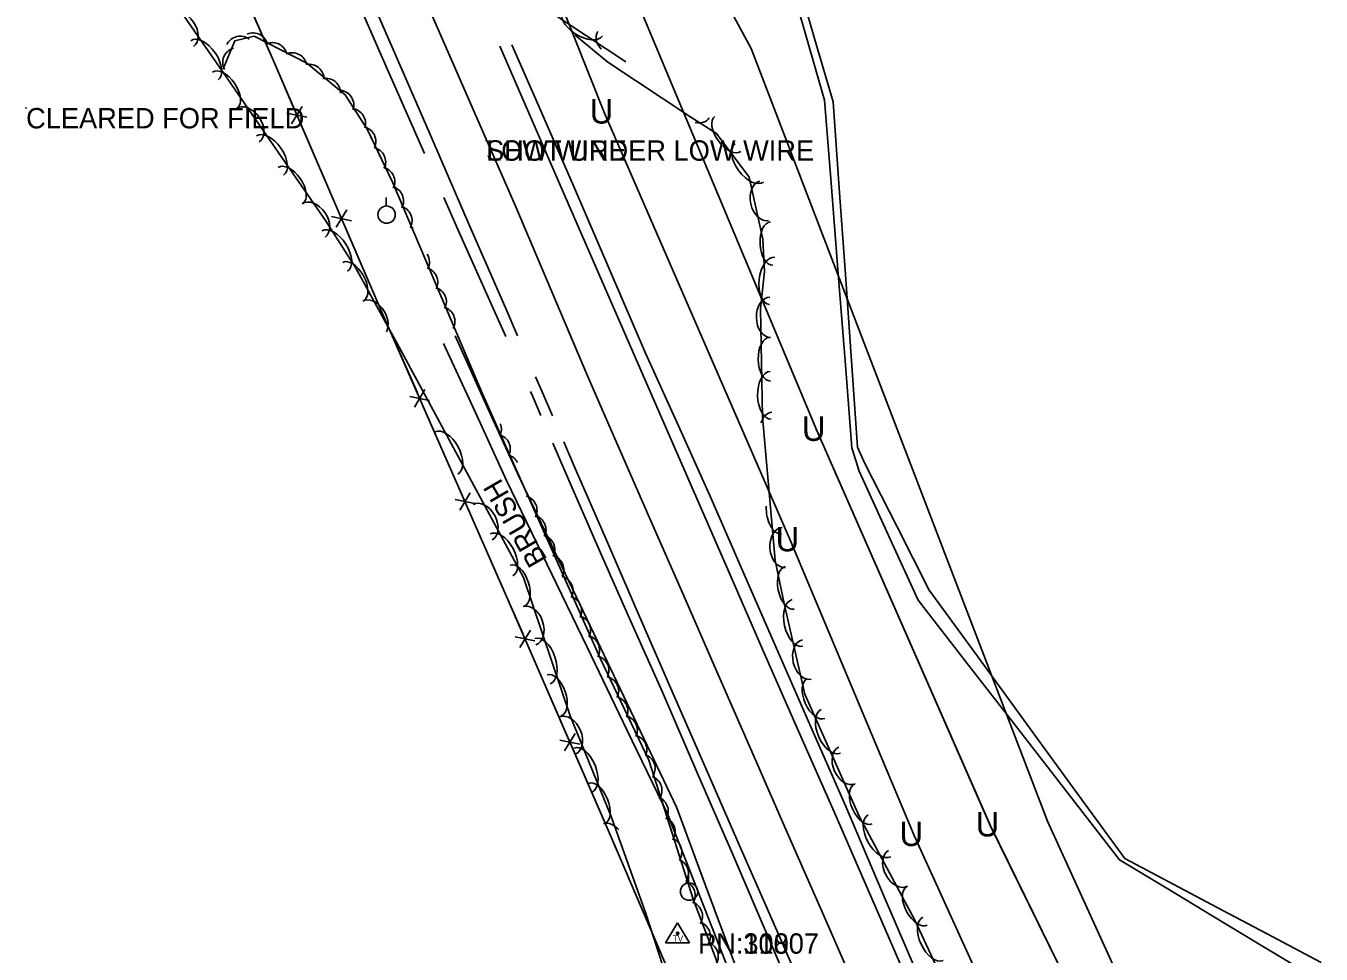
# Model space of a CAD drawing. Extents: x 954793 to 988390, y 1867850 to 1924428.
# Drawn here: x 964943.6 to 965261.8, y 1899413 to 1899641 of the extents above; entities that cross this region are included whole.
import ezdxf

# ---------------------------------------------------------------- set-up
doc = ezdxf.new("R2010")
doc.units = 0
for name, color, linetype in [('Default', 7, 'Continuous'), ('S_DITCHLINE', 7, 'Continuous'), ('S_EDGE_PAVEMENT', 7, 'Continuous'), ('S_ELECTRIC_UTILITIES_ANNOT', 7, 'Continuous'), ('S_FENCE', 7, 'Continuous'), ('S_FIBER_OPTIC_CABLE', 7, 'Continuous'), ('S_GRD_PT_SYM', 7, 'Continuous'), ('S_MISC_TOPO_POINT', 7, 'Continuous'), ('S_MSC_PT_SYM', 7, 'Continuous'), ('S_PAVEMENT_CROWN', 7, 'Continuous'), ('S_SECONDARY_CTL', 7, 'Continuous'), ('S_SECONDARY_CTL_ANNOT', 7, 'Continuous'), ('S_SHOULDER', 7, 'Continuous'), ('S_SURVEY_TEXT_ANNOT', 7, 'Continuous'), ('S_TREE', 7, 'Continuous'), ('S_TREE_ANNOT', 7, 'Continuous'), ('S_UNDERGROUND_CABLE', 7, 'Continuous'), ('S_UTILITY_POLE', 7, 'Continuous'), ('S_UTL_PT_SYM', 7, 'Continuous'), ('S_WATER_UTILITIES', 7, 'Continuous')]:
    doc.layers.add(name, color=color, linetype=linetype)

msp = doc.modelspace()

# ---------------------------------------------------------------- linework, layer by layer
at = {"layer": 'S_DITCHLINE'}
for points in [[(965258.09, 1899408.52), (965246.64, 1899415.41), (965235.18, 1899422.31), (965223.73, 1899429.2), (965212.28, 1899436.1), (965199.91, 1899452.06), (965187.54, 1899468.02), (965175.17, 1899483.98), (965162.79, 1899499.94), (965155.57, 1899515.79), (965148.34, 1899531.64), (965146.52, 1899537.36), (965144.85, 1899558.71), (965143.18, 1899580.06), (965141.51, 1899601.42), (965139.84, 1899622.77), (965135.42, 1899638.19), (965131, 1899653.62)], [(965261.82, 1899410.89), (965249.76, 1899417.27), (965237.71, 1899423.65), (965225.65, 1899430.03), (965213.59, 1899436.42), (965201.58, 1899452.92), (965189.56, 1899469.41), (965177.54, 1899485.91), (965165.52, 1899502.41), (965157.63, 1899517.94), (965149.75, 1899533.47), (965147.91, 1899537.51), (965146.42, 1899558.71), (965144.93, 1899579.92), (965143.44, 1899601.13), (965141.96, 1899622.34), (965137.39, 1899637.95), (965132.82, 1899653.57)], [(965130.56, 1899372.48), (965123.24, 1899391.22), (965115.91, 1899409.96), (965108.59, 1899428.7), (965101.26, 1899447.44), (965091.36, 1899467.91), (965081.46, 1899488.38), (965071.56, 1899508.85), (965061.66, 1899529.32), (965053.95, 1899546.15), (965046.24, 1899562.99)], [(965131.76, 1899372.62), (965124.71, 1899391.69), (965117.66, 1899410.76), (965110.61, 1899429.83), (965103.56, 1899448.9), (965093.8, 1899469.36), (965084.04, 1899489.81), (965074.28, 1899510.27), (965064.52, 1899530.72), (965056.79, 1899547.78), (965049.05, 1899564.83)]]:
    msp.add_lwpolyline(points, dxfattribs=at)
at = {"layer": 'S_EDGE_PAVEMENT'}
for points in [[(965064.41, 1899564.88), (965061.48, 1899571.59), (965052.52, 1899592.11), (965043.47, 1899612.99), (965034.41, 1899633.87), (965026.77, 1899651.45)], [(965160.72, 1899405.31), (965151.44, 1899426.62), (965142.16, 1899447.92), (965133.45, 1899467.71), (965124.74, 1899487.5), (965116.88, 1899505.56), (965109.01, 1899523.62), (965101.15, 1899541.62), (965093.3, 1899559.62), (965084.39, 1899580.09), (965075.48, 1899600.57), (965066.3, 1899621.67), (965060.04, 1899636.06)], [(965072.98, 1899545.22), (965070.44, 1899551.08), (965068.81, 1899554.82)], [(965233.1, 1899179.34), (965224.32, 1899199.29), (965215.64, 1899219.05), (965206.96, 1899238.82), (965198.6, 1899257.93), (965190.25, 1899277.04), (965181.67, 1899296.55), (965173.09, 1899316.06), (965164.51, 1899335.55), (965155.94, 1899355.04), (965146.91, 1899375.72), (965137.88, 1899396.4), (965128.65, 1899417.45), (965119.42, 1899438.5), (965110.74, 1899458.37), (965102.06, 1899478.24), (965094.14, 1899496.45), (965086.23, 1899514.66), (965078.34, 1899532.87), (965075.76, 1899538.81)]]:
    msp.add_lwpolyline(points, dxfattribs=at)
at = {"layer": 'S_FENCE'}
for p, q in [((965004.74, 1899631.67), (964978.21, 1899692.48)), ((965031.56, 1899569.54), (965004.74, 1899631.67)), ((965008.86, 1899616.95), (965011.49, 1899621.21)), ((965012.63, 1899618.57), (965007.73, 1899619.58)), ((965019.84, 1899591.53), (965022.46, 1899595.78)), ((965023.6, 1899593.15), (965018.7, 1899594.16)), ((965062.03, 1899500.1), (965031.56, 1899569.54)), ((965039.05, 1899547.37), (965041.65, 1899551.64)), ((965042.8, 1899549.01), (965037.9, 1899549.99)), ((965050.18, 1899522.01), (965052.78, 1899526.28)), ((965053.93, 1899523.65), (965049.03, 1899524.63)), ((965087.74, 1899440.95), (965062.03, 1899500.1)), ((965068.68, 1899489.94), (965063.78, 1899490.93)), ((965064.93, 1899488.3), (965067.54, 1899492.57)), ((965079.72, 1899464.54), (965074.82, 1899465.54)), ((965075.96, 1899462.91), (965078.58, 1899467.17)), ((965121.15, 1899362.76), (965087.74, 1899440.95))]:
    msp.add_line(p, q, dxfattribs=at)
for points in [[(965004.74, 1899631.67), (964995.05, 1899653.9)], [(965009.61, 1899620.4), (965004.74, 1899631.67)], [(965020.58, 1899594.97), (965010.97, 1899617.24)], [(965031.56, 1899569.54), (965021.94, 1899591.82)], [(965039.78, 1899550.82), (965031.56, 1899569.54)], [(965050.9, 1899525.46), (965041.16, 1899547.67)], [(965062.03, 1899500.1), (965052.28, 1899522.31)], [(965065.66, 1899491.75), (965062.03, 1899500.1)], [(965076.7, 1899466.35), (965067.03, 1899488.6)], [(965087.74, 1899440.95), (965078.07, 1899463.2)], [(965088.5, 1899439.16), (965087.74, 1899440.95)]]:
    msp.add_lwpolyline(points, dxfattribs=at)
at = {"layer": 'S_FIBER_OPTIC_CABLE'}
for p, q in [((965137.89, 1899541.6), (965087.74, 1899661.5)), ((965180.57, 1899444.43), (965137.89, 1899541.6)), ((965220.49, 1899363.39), (965180.57, 1899444.43))]:
    msp.add_line(p, q, dxfattribs=at)
at = {"layer": 'S_GRD_PT_SYM'}
msp.add_lwpolyline([(965056.66, 1899612.89), (965056.66, 1899612.94), (965056.66, 1899612.89), (965056.61, 1899612.89), (965056.66, 1899612.89), (965056.66, 1899612.84), (965056.66, 1899612.89), (965056.71, 1899612.89)], dxfattribs=at)
at = {"layer": 'S_MSC_PT_SYM'}
for points in [[(965004.74, 1899631.67), (965004.74, 1899631.72), (965004.74, 1899631.67), (965004.69, 1899631.67), (965004.74, 1899631.67), (965004.74, 1899631.62), (965004.74, 1899631.67), (965004.79, 1899631.67)], [(964943.65, 1899620.83), (964943.65, 1899620.88), (964943.65, 1899620.83), (964943.6, 1899620.83), (964943.65, 1899620.83), (964943.65, 1899620.78), (964943.65, 1899620.83), (964943.7, 1899620.83)], [(965031.56, 1899569.54), (965031.56, 1899569.59), (965031.56, 1899569.54), (965031.51, 1899569.54), (965031.56, 1899569.54), (965031.56, 1899569.49), (965031.56, 1899569.54), (965031.61, 1899569.54)], [(965062.03, 1899500.1), (965062.03, 1899500.15), (965062.03, 1899500.1), (965061.98, 1899500.1), (965062.03, 1899500.1), (965062.03, 1899500.05), (965062.03, 1899500.1), (965062.08, 1899500.1)], [(965087.74, 1899440.95), (965087.74, 1899441), (965087.74, 1899440.95), (965087.69, 1899440.95), (965087.74, 1899440.95), (965087.74, 1899440.9), (965087.74, 1899440.95), (965087.79, 1899440.95)]]:
    msp.add_lwpolyline(points, dxfattribs=at)
at = {"layer": 'S_PAVEMENT_CROWN'}
msp.add_lwpolyline([(965148.77, 1899401.54), (965139.69, 1899422.21), (965130.62, 1899442.87), (965121.95, 1899462.71), (965113.28, 1899482.54), (965105.23, 1899500.97), (965097.17, 1899519.4), (965089.39, 1899537.2), (965081.61, 1899555.01), (965072.67, 1899576.06), (965063.72, 1899597.12), (965054.64, 1899617.86), (965045.56, 1899638.61), (965037.87, 1899656.22)], dxfattribs=at)
at = {"layer": 'S_SECONDARY_CTL'}
for p, q in [((965103.72, 1899420.66), (965100.71, 1899415.71)), ((965103.72, 1899420.66), (965106.67, 1899415.71)), ((965100.71, 1899415.71), (965106.67, 1899415.71))]:
    msp.add_line(p, q, dxfattribs=at)
for radius in [0.311, 0.183, 0.103]:
    msp.add_circle((965103.72, 1899418.05), radius, dxfattribs=at)
at = {"layer": 'S_SHOULDER'}
for points in [[(965041.51, 1899609.64), (965040.62, 1899611.67), (965031.46, 1899632.5), (965023.76, 1899650.22), (965016.06, 1899667.95), (965007.17, 1899688.14), (964998.29, 1899708.33), (964990.56, 1899725.33), (964982.83, 1899742.34)], [(965163.12, 1899406.86), (965154.07, 1899428.04), (965145.01, 1899449.22), (965136.43, 1899468.83), (965127.86, 1899488.44), (965119.92, 1899506.66), (965111.98, 1899524.88), (965103.93, 1899542.73), (965095.87, 1899560.58), (965087.02, 1899581.14), (965078.18, 1899601.7), (965068.97, 1899622.73), (965063.01, 1899636.34)], [(965061.51, 1899564.69), (965058.92, 1899570.48), (965049.79, 1899590.83), (965046.26, 1899598.86)], [(965070.13, 1899545.32), (965068.05, 1899550.13), (965067.57, 1899551.19)], [(965135.32, 1899395.34), (965126.31, 1899416.38), (965117.31, 1899437.41), (965108.64, 1899457.34), (965099.98, 1899477.27), (965091.91, 1899495.42), (965083.84, 1899513.57), (965075.94, 1899531.85), (965073.07, 1899538.49)]]:
    msp.add_lwpolyline(points, dxfattribs=at)
at = {"layer": 'S_TREE'}
for points in [[(964976.12, 1899652.67), (964993.25, 1899627.91), (965002.67, 1899614.23), (965017.22, 1899593.16), (965024.55, 1899581.67), (965035.33, 1899562.07), (965065.85, 1899505.47), (965077.31, 1899471.46), (965087.42, 1899446.74), (965095.93, 1899422.97), (965103.25, 1899400.27)], [(965091.02, 1899632.17), (965071.17, 1899645.31)], [(964992.04, 1899630.45), (964994.96, 1899637.34), (964999.7, 1899638.5), (965012.62, 1899631.89), (965022.06, 1899624.11), (965027.41, 1899615.65), (965033.75, 1899602.48), (965055.96, 1899550.17)], [(965218.62, 1899299.88), (965161.98, 1899421.31), (965148.3, 1899446.88), (965134.94, 1899476.81), (965129.92, 1899499.08), (965127.69, 1899509.7), (965124.59, 1899544.92), (965124.05, 1899571.47), (965125.09, 1899580.69), (965124.66, 1899588.62), (965121.28, 1899603.88), (965113.31, 1899614.58), (965106.73, 1899618.71), (965086.58, 1899632.06), (965078.58, 1899638.74)], [(965053.76, 1899555.23), (965084.66, 1899485.65), (965096.65, 1899460.62), (965103.04, 1899440.6), (965107.52, 1899426.43), (965113.18, 1899411.63), (965116.67, 1899397.56), (965118.58, 1899384.19), (965120.18, 1899369.4), (965120.22, 1899357.67), (965115.55, 1899346.01), (965110.39, 1899337.41), (965105.32, 1899330.95), (965097.09, 1899323.89), (965082.32, 1899314.6), (965071.4, 1899309.28), (965050.14, 1899302.46)]]:
    msp.add_lwpolyline(points, dxfattribs=at)
for centre, start, end in [((965056.79, 1899541.86), 333.1461, 22.9169), ((965058.97, 1899537.03), 333.1461, 74.743), ((965061.18, 1899532.06), 26.9967, 74.743), ((965065.54, 1899521.98), 333.1461, 74.743), ((965067.75, 1899517.18), 333.1461, 74.743), ((965069.93, 1899512.34), 333.1461, 74.743), ((965072.14, 1899507.37), 333.1461, 74.743), ((965074.4, 1899502.2), 333.1461, 74.743), ((965076.5, 1899497.29), 333.1461, 74.743), ((965078.71, 1899492.49), 333.1461, 74.743), ((965080.9, 1899487.66), 333.1461, 74.743), ((965083.19, 1899482.64), 334.8017, 76.3986), ((965085.6, 1899477.53), 334.8017, 76.3986), ((965087.84, 1899472.69), 334.8017, 76.3986), ((965090.19, 1899467.96), 334.8017, 76.3986), ((965092.51, 1899463.19), 334.8017, 76.3986), ((965094.55, 1899458.55), 326.9049, 68.5018), ((965096.24, 1899453.16), 326.9049, 68.5018), ((965097.79, 1899448.06), 326.9049, 68.5018), ((965099.47, 1899443.05), 326.9049, 68.5018), ((965101.11, 1899438.01), 326.7298, 68.3267), ((965102.74, 1899432.82), 326.7298, 68.3267), ((965104.41, 1899427.43), 326.7298, 68.3267), ((965106.2, 1899422.23), 330.1249, 71.7218), ((965108.15, 1899417.32), 330.1249, 71.7218), ((965110.08, 1899412.38), 330.1249, 71.7218)]:
    msp.add_arc(centre, 3.64, start, end, dxfattribs=at)
for centre, major_axis, ratio, start_param, end_param in [((964981.98, 1899640.02), (-2.82, 4.07), 0.685311, 3.141593, 6.283185), ((965080.34, 1899641.78), (4.89, -3.24), 0.55008, 3.141593, 6.283185), ((964999.46, 1899635.66), (-3.24, 1.66), 0.990958, 3.825789, 5.598989), ((965088.21, 1899636.89), (4.13, -2.74), 0.685311, 3.141593, 4.335064), ((964987.46, 1899632.55), (-3.34, 4.83), 0.55008, 3.141593, 6.283185), ((964996.27, 1899634.85), (-3.54, -0.87), 0.996589, 3.825789, 5.598989), ((965004.2, 1899633.28), (-3.24, 1.66), 0.990958, 3.825789, 5.598989), ((964995.59, 1899632.02), (-1.42, -3.35), 0.999222, 3.825789, 5.598989), ((965009.04, 1899630.8), (-3.24, 1.66), 0.990958, 3.825789, 5.598989), ((964992.5, 1899625.26), (-3.03, 4.4), 0.540699, 3.141593, 6.283185), ((965013.23, 1899627.97), (-2.81, 2.32), 0.990526, 3.825789, 5.598989), ((965017.3, 1899624.53), (-2.81, 2.32), 0.990526, 3.825789, 5.598989), ((965020.55, 1899621.57), (-1.95, 3.08), 0.991439, 3.825789, 5.598989), ((964998.13, 1899616.63), (-2.81, 4.08), 0.685311, 3.141593, 6.283185), ((965023.41, 1899617.1), (-1.95, 3.08), 0.991439, 3.825789, 5.598989), ((965107.38, 1899621.14), (4.13, -2.74), 0.685311, 5.287293, 6.283185), ((965116.05, 1899614.46), (3.19, -4.29), 0.540699, 3.141593, 6.283185), ((965003.6, 1899609.15), (-3.33, 4.83), 0.55008, 3.141593, 6.283185), ((965025.96, 1899612.64), (-1.58, 3.28), 0.992173, 3.825789, 5.598989), ((965028.38, 1899607.54), (-1.58, 3.28), 0.992173, 3.825789, 5.598989), ((965121.35, 1899607.34), (3.5, -4.71), 0.55008, 3.141593, 6.283185), ((965008.64, 1899601.85), (-3.04, 4.4), 0.540699, 3.141593, 6.283185), ((965030.63, 1899602.7), (-1.58, 3.28), 0.992173, 3.825789, 5.598989), ((965032.76, 1899598.05), (-3.01, 2.05), 0.989472, 3.250879, 5.024079), ((965125.02, 1899598.03), (1.07, -4.84), 0.685311, 3.141593, 6.283185), ((965014.28, 1899593.22), (-2.82, 4.08), 0.685311, 3.141593, 6.283185), ((965034.86, 1899593.2), (-3.01, 2.05), 0.989472, 3.250879, 5.024079), ((965036.97, 1899588.2), (-3.01, 2.05), 0.989472, 4.791653, 5.024079), ((965126.85, 1899587.54), (0.28, -5.34), 0.540699, 3.141593, 6.283185), ((965019.49, 1899585.67), (-3.16, 4.95), 0.55008, 3.141593, 6.283185), ((965024.03, 1899578.22), (-2.58, 4.68), 0.540699, 3.141593, 6.283185), ((965039.14, 1899583.01), (-3.01, 2.05), 0.989472, 3.250879, 4.306215), ((965126.96, 1899578.35), (-0.66, -5.83), 0.55008, 3.141593, 6.283185), ((965041.16, 1899578.08), (-3.01, 2.05), 0.989472, 3.250879, 5.024079), ((965043.28, 1899573.26), (-3.01, 2.05), 0.989472, 3.250879, 5.024079), ((965028.77, 1899569.06), (-2.39, 4.34), 0.685311, 3.592965, 6.283185), ((965126.47, 1899569.42), (0.1, -4.95), 0.685311, 3.141593, 6.283185), ((965045.38, 1899568.41), (-3.01, 2.05), 0.989472, 3.250879, 5.024079), ((965126.42, 1899559.11), (0.11, -5.35), 0.540699, 3.141593, 6.283185), ((965126.61, 1899550.25), (0.12, -5.87), 0.55008, 3.141593, 6.283185), ((965127.31, 1899541.17), (0.43, -4.94), 0.685311, 3.141593, 4.172833), ((965046.94, 1899536.07), (-2.79, 5.17), 0.55008, 3.141593, 6.283185), ((965055.81, 1899519.07), (-2.35, 4.36), 0.685311, 3.141593, 6.283185), ((965128.73, 1899522.05), (0.51, -5.85), 0.55008, 4.501238, 6.283185), ((965060.44, 1899511.04), (-2.79, 5.17), 0.55008, 3.141593, 6.283185), ((965129.8, 1899512.85), (0.43, -4.94), 0.685311, 3.141593, 6.283185), ((965064.29, 1899503.48), (-1.71, 5.07), 0.540699, 3.141593, 6.283185), ((965131.28, 1899502.94), (1.1, -5.23), 0.540699, 3.141593, 6.283185), ((965133.17, 1899494.31), (1.29, -5.73), 0.55008, 3.141593, 6.283185), ((965067.33, 1899493.63), (-1.58, 4.7), 0.685311, 3.141593, 6.283185), ((965070.53, 1899484.94), (-1.87, 5.56), 0.55008, 3.141593, 6.283185), ((965135.46, 1899485.33), (1.09, -4.83), 0.685311, 3.141593, 6.283185), ((965073.36, 1899476.53), (-1.71, 5.07), 0.540699, 3.141593, 6.283185), ((965137.73, 1899475.75), (2.18, -4.88), 0.540699, 3.141593, 6.283185), ((965076.7, 1899466.64), (-1.88, 4.59), 0.685311, 3.141593, 6.283185), ((965141.35, 1899467.66), (2.39, -5.36), 0.55008, 3.141593, 6.283185), ((965080.45, 1899458.16), (-2.22, 5.43), 0.55008, 3.141593, 6.283185), ((965145.36, 1899459.31), (2.02, -4.52), 0.685311, 3.141593, 6.283185), ((965083.81, 1899449.96), (-2.02, 4.95), 0.540699, 3.141593, 6.283185), ((965149.32, 1899449.8), (2.18, -4.88), 0.540699, 3.141593, 6.283185), ((965087.18, 1899440.33), (-1.67, 4.67), 0.685311, 5.179336, 6.283185), ((965153.3, 1899442.04), (2.77, -5.17), 0.55008, 3.141593, 6.283185), ((965157.89, 1899434), (2.34, -4.37), 0.685311, 3.141593, 6.283185), ((965162.52, 1899424.79), (2.52, -4.71), 0.540699, 3.141593, 6.283185), ((965166.46, 1899416.72), (2.48, -5.32), 0.55008, 3.141593, 6.283185)]:
    msp.add_ellipse(centre, major_axis=major_axis, ratio=ratio, start_param=start_param, end_param=end_param, dxfattribs=at)
at = {"layer": 'S_UNDERGROUND_CABLE'}
for p, q in [((965085.76, 1899619.56), (965059.69, 1899685.22)), ((965137.89, 1899541.6), (965087.75, 1899661.5)), ((965131.43, 1899514.46), (965085.76, 1899619.56)), ((965180.59, 1899444.4), (965137.89, 1899541.6)), ((965161.87, 1899442.06), (965131.43, 1899514.46)), ((965201.41, 1899355.32), (965161.87, 1899442.06)), ((965220.49, 1899363.39), (965180.59, 1899444.4))]:
    msp.add_line(p, q, dxfattribs=at)
at = {"layer": 'S_UTILITY_POLE'}
for p, q in [((965032.09, 1899596.77), (965032.09, 1899598.88)), ((965106.42, 1899430.45), (965106.42, 1899432.56))]:
    msp.add_line(p, q, dxfattribs=at)
for centre in [(965032.21, 1899594.63), (965106.55, 1899428.31)]:
    msp.add_circle(centre, 2.13, dxfattribs=at)
at = {"layer": 'S_UTL_PT_SYM'}
for points in [[(965121.83, 1899635.46), (965121.83, 1899635.51), (965121.83, 1899635.46), (965121.78, 1899635.46), (965121.83, 1899635.46), (965121.83, 1899635.41), (965121.83, 1899635.46), (965121.88, 1899635.46)], [(965056.66, 1899612.89), (965056.66, 1899612.94), (965056.66, 1899612.89), (965056.61, 1899612.89), (965056.66, 1899612.89), (965056.66, 1899612.84), (965056.66, 1899612.89), (965056.71, 1899612.89)], [(965137.89, 1899541.6), (965137.89, 1899541.65), (965137.89, 1899541.6), (965137.84, 1899541.6), (965137.89, 1899541.6), (965137.89, 1899541.55), (965137.89, 1899541.6), (965137.94, 1899541.6)], [(965194.56, 1899445.62), (965194.56, 1899445.67), (965194.56, 1899445.62), (965194.51, 1899445.62), (965194.56, 1899445.62), (965194.56, 1899445.57), (965194.56, 1899445.62), (965194.61, 1899445.62)], [(965180.57, 1899444.43), (965180.57, 1899444.48), (965180.57, 1899444.43), (965180.52, 1899444.43), (965180.57, 1899444.43), (965180.57, 1899444.38), (965180.57, 1899444.43), (965180.62, 1899444.43)]]:
    msp.add_lwpolyline(points, dxfattribs=at)
at = {"layer": 'S_WATER_UTILITIES'}
for p, q in [((965121.83, 1899635.46), (965077.66, 1899717.22)), ((965194.56, 1899445.62), (965121.83, 1899635.46)), ((965227.22, 1899374.12), (965194.56, 1899445.62))]:
    msp.add_line(p, q, dxfattribs=at)

# ---------------------------------------------------------------- texts
at = {"layer": 'Default'}
for p in [(965082.13, 1899617.01), (965134.26, 1899539.05), (965127.8, 1899511.91), (965158.25, 1899439.51), (965176.96, 1899441.86)]:
    msp.add_text('U', height=6, rotation=360, dxfattribs=at).set_placement(p)
at = {"layer": 'S_ELECTRIC_UTILITIES_ANNOT'}
msp.add_text('LOW WIRE', height=5, dxfattribs=at).set_placement((965056.66, 1899607.89))
at = {"layer": 'S_MISC_TOPO_POINT'}
msp.add_text('SHOT UNDER LOW WIRE', height=5, dxfattribs=at).set_placement((965056.66, 1899607.89))
at = {"layer": 'S_SECONDARY_CTL'}
msp.add_text('TV', height=1.5, rotation=360, dxfattribs=at).set_placement((965102.52, 1899416.04))
at = {"layer": 'S_SECONDARY_CTL_ANNOT'}
for s in ['PN:1180', 'PN:30007']:
    msp.add_text(s, height=5, dxfattribs=at).set_placement((965108.72, 1899413.05))
at = {"layer": 'S_SURVEY_TEXT_ANNOT'}
msp.add_text('CLEARED FOR FIELD', height=5, dxfattribs=at).set_placement((964943.65, 1899615.83))
at = {"layer": 'S_TREE_ANNOT'}
msp.add_text('BRUSH', height=5, rotation=120.1495, dxfattribs=at).set_placement((965071.82, 1899509.9))

doc.saveas('drawing.dxf')
